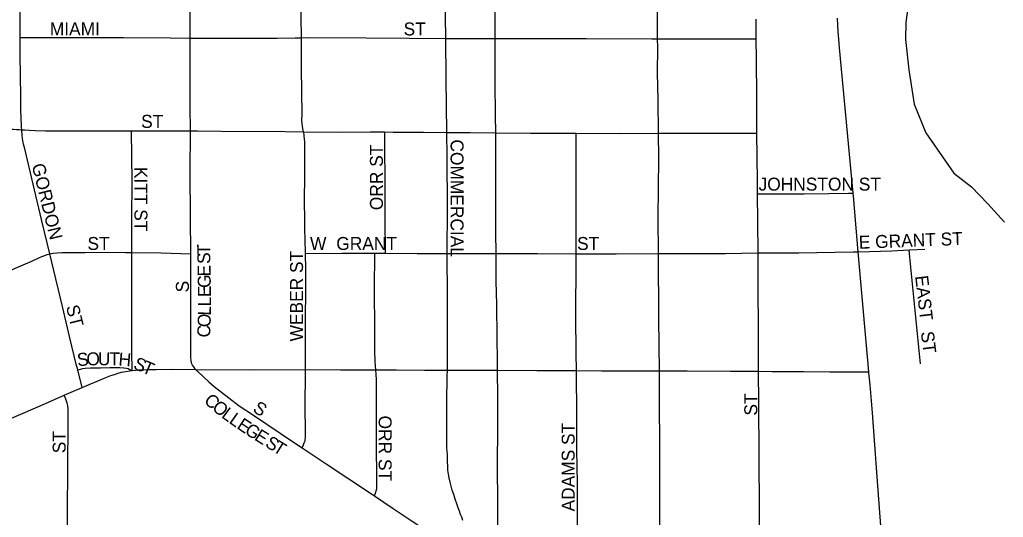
# Model space of a CAD drawing. Extents: x -87 to 2145, y -2128 to 440.
# Drawn here: x 286.77 to 305.73, y -562.54 to -552.95 of the extents above; entities that cross this region are included whole.
import ezdxf

# ---------------------------------------------------------------- set-up
doc = ezdxf.new("R2010")
doc.units = 0
for name, color, linetype in [('Default', 7, 'Continuous'), ('GM_X_City_Street', 7, 'Continuous'), ('GM_X_City_Street_Text', 7, 'Continuous'), ('GM_X_Township', 7, 'Continuous')]:
    doc.layers.add(name, color=color, linetype=linetype)

msp = doc.modelspace()

# ---------------------------------------------------------------- linework, layer by layer
at = {"layer": 'Default'}
msp.add_circle((291.454, -549.312), 23.883, dxfattribs=at)
at = {"layer": 'GM_X_City_Street'}
for points in [[(286.78, -553.293), (286.779, -553.054), (286.777, -552.543), (286.777, -551.94), (286.778, -551.617), (286.773, -551.447)], [(290.061, -553.304), (290.063, -552.142), (290.067, -551.849), (290.071, -551.569), (290.071, -551.508), (290.071, -551.48), (290.07, -551.445)], [(292.202, -553.297), (292.198, -552.892), (292.189, -552.165), (292.181, -551.44)], [(294.986, -553.311), (294.983, -552.881), (294.974, -551.93), (294.979, -551.565), (294.981, -551.437)], [(295.937, -553.313), (295.939, -552.952), (295.936, -552.495), (295.927, -551.831), (295.924, -551.438)], [(299.069, -553.318), (299.068, -553.116), (299.067, -552.439), (299.06, -551.621), (299.059, -551.44)], [(300.968, -553.319), (300.967, -553.248), (300.969, -552.938)], [(302.56, -553.323), (302.549, -553.182), (302.538, -552.918)], [(286.812, -555.07), (286.807, -555.022), (286.805, -554.953), (286.803, -554.874), (286.796, -554.662), (286.795, -554.425), (286.783, -553.631), (286.781, -553.471), (286.78, -553.293)], [(286.78, -553.293), (286.865, -553.293), (287.61, -553.293), (288.775, -553.293), (289.671, -553.297), (290.061, -553.304)], [(290.062, -555.092), (290.058, -554.627), (290.059, -553.876), (290.061, -553.304)], [(290.061, -553.304), (290.427, -553.307), (291.738, -553.307), (292.08, -553.3), (292.202, -553.297)], [(292.202, -553.297), (292.344, -553.294), (293.454, -553.297), (294.287, -553.307), (294.986, -553.311)], [(292.246, -555.108), (292.231, -555.044), (292.222, -554.999), (292.216, -554.949), (292.213, -554.884), (292.215, -554.773), (292.206, -553.891), (292.202, -553.297)], [(295.005, -555.121), (294.992, -554.088), (294.986, -553.311)], [(294.986, -553.311), (295.464, -553.311), (295.937, -553.313)], [(295.937, -553.313), (296.703, -553.309), (297.694, -553.311), (298.957, -553.317), (299.069, -553.318)], [(295.95, -555.127), (295.942, -554.789), (295.939, -554.16), (295.94, -553.622), (295.937, -553.313)], [(299.069, -553.318), (300.016, -553.317), (300.968, -553.319)], [(299.086, -555.138), (299.078, -554.496), (299.069, -553.973), (299.07, -553.485), (299.069, -553.318)], [(300.981, -555.134), (300.979, -554.955), (300.979, -554.447), (300.975, -553.708), (300.968, -553.319)], [(302.838, -556.295), (302.573, -553.492), (302.56, -553.323)], [(284.703, -555.09), (284.787, -555.081), (284.874, -555.073), (284.948, -555.065), (285.041, -555.063), (285.171, -555.06), (285.293, -555.058), (285.605, -555.055), (285.846, -555.053), (285.987, -555.051), (286.109, -555.049), (286.23, -555.047), (286.313, -555.047), (286.399, -555.049), (286.497, -555.053), (286.577, -555.058), (286.655, -555.061), (286.71, -555.064), (286.766, -555.068), (286.812, -555.07)], [(287.353, -557.461), (287.193, -556.801), (287.035, -556.122), (286.87, -555.441), (286.848, -555.348), (286.835, -555.282), (286.829, -555.235), (286.822, -555.178), (286.812, -555.07)], [(286.812, -555.07), (286.87, -555.075), (286.962, -555.079), (287.072, -555.084), (287.268, -555.09), (287.595, -555.092), (288.518, -555.092), (288.93, -555.093)], [(288.93, -555.093), (289.568, -555.094), (290.062, -555.092)], [(288.937, -557.434), (288.936, -556.78), (288.939, -556.076), (288.93, -555.093)], [(290.069, -557.461), (290.066, -556.758), (290.06, -555.888), (290.062, -555.092)], [(290.062, -555.092), (290.2, -555.091), (290.658, -555.096), (291.892, -555.105), (292.246, -555.108)], [(292.284, -557.453), (292.276, -557.187), (292.271, -556.991), (292.266, -556.783), (292.262, -556.466), (292.267, -555.926), (292.268, -555.579), (292.266, -555.314), (292.263, -555.237), (292.259, -555.201), (292.255, -555.16), (292.246, -555.108)], [(292.246, -555.108), (292.921, -555.114), (293.535, -555.112), (293.809, -555.113)], [(293.821, -557.451), (293.82, -556.779), (293.82, -556.373), (293.819, -555.974), (293.813, -555.498), (293.809, -555.113)], [(293.809, -555.113), (293.969, -555.114), (294.553, -555.114), (295.005, -555.121)], [(295.015, -557.456), (295.018, -556.58), (295.014, -555.588), (295.005, -555.121)], [(295.005, -555.121), (295.453, -555.125), (295.95, -555.127)], [(295.958, -557.454), (295.953, -557.05), (295.953, -556.469), (295.951, -555.739), (295.95, -555.127)], [(295.95, -555.127), (296.621, -555.134), (297.502, -555.138)], [(297.497, -557.46), (297.497, -556.992), (297.497, -556.247), (297.502, -555.138)], [(297.502, -555.138), (298.356, -555.142), (299.086, -555.138)], [(299.086, -557.458), (299.082, -556.773), (299.095, -555.617), (299.086, -555.138)], [(299.086, -555.138), (299.722, -555.138), (300.464, -555.138), (300.981, -555.134)], [(300.994, -556.308), (300.992, -556.053), (300.981, -555.134)], [(300.994, -556.308), (301.424, -556.308), (301.895, -556.304), (302.37, -556.298), (302.75, -556.296), (302.838, -556.295)], [(301.004, -557.442), (301, -556.84), (300.994, -556.308)], [(302.937, -557.426), (302.937, -557.426), (302.843, -556.353), (302.838, -556.295)], [(287.353, -557.461), (287.415, -557.449), (287.496, -557.442), (287.587, -557.438), (287.687, -557.436), (287.768, -557.436), (288.03, -557.434), (288.433, -557.432), (288.809, -557.434), (288.937, -557.434)], [(288.94, -559.714), (288.931, -559.354), (288.933, -558.77), (288.933, -558.021), (288.937, -557.434)], [(288.937, -557.434), (289.497, -557.444), (290.069, -557.461)], [(299.086, -557.458), (299.7, -557.458), (300.379, -557.454), (301.004, -557.442)], [(301.004, -557.442), (301.789, -557.441), (302.84, -557.427), (302.937, -557.426)], [(301.015, -559.724), (301.012, -559.137), (301.014, -558.792), (301.008, -558.234), (301.004, -557.442)], [(302.937, -557.426), (303.584, -557.403), (303.917, -557.387)], [(303.14, -559.736), (302.937, -557.426)], [(303.917, -557.387), (304.218, -557.372)], [(304.138, -559.586), (303.929, -557.526), (303.917, -557.387)], [(285.319, -558.331), (285.692, -558.165), (286.046, -558.013), (286.369, -557.876), (286.602, -557.777), (286.842, -557.672), (287.005, -557.601), (287.14, -557.54), (287.196, -557.516), (287.257, -557.492), (287.305, -557.475), (287.353, -557.461)], [(287.891, -559.702), (287.864, -559.592), (287.742, -559.08), (287.598, -558.48), (287.471, -557.944), (287.353, -557.461)], [(290.164, -559.691), (290.13, -559.644), (290.106, -559.609), (290.093, -559.583), (290.084, -559.555), (290.078, -559.523), (290.071, -559.464), (290.069, -559.388), (290.069, -559.069), (290.073, -558.509), (290.069, -557.954), (290.069, -557.461)], [(292.279, -559.695), (292.279, -559.387), (292.279, -558.747), (292.287, -558.139), (292.285, -557.921), (292.285, -557.76), (292.284, -557.453)], [(292.284, -557.453), (292.983, -557.451), (293.615, -557.45)], [(293.635, -559.702), (293.629, -559.625), (293.622, -559.529), (293.616, -559.345), (293.616, -558.928), (293.611, -558.144), (293.615, -557.45)], [(293.615, -557.45), (293.714, -557.451), (293.821, -557.451)], [(293.821, -557.451), (294.431, -557.456), (295.015, -557.456)], [(295.016, -559.707), (295.021, -559.394), (295.018, -558.108), (295.013, -557.647), (295.015, -557.456)], [(295.015, -557.456), (295.49, -557.456), (295.958, -557.454)], [(295.958, -557.454), (296.753, -557.456), (297.497, -557.46)], [(295.983, -559.708), (295.981, -559.516), (295.977, -559.079), (295.971, -558.441), (295.96, -557.992), (295.958, -557.454)], [(297.503, -559.713), (297.499, -559.381), (297.495, -558.658), (297.497, -557.612), (297.497, -557.46)], [(297.497, -557.46), (298.267, -557.464), (299.086, -557.458)], [(299.106, -559.717), (299.093, -558.723), (299.086, -557.458)], [(287.891, -559.702), (287.946, -559.685), (287.99, -559.674), (288.033, -559.666), (288.137, -559.661), (288.224, -559.659), (288.328, -559.659), (288.513, -559.657), (288.704, -559.657), (288.782, -559.659), (288.832, -559.666), (288.866, -559.676), (288.897, -559.692), (288.94, -559.714)], [(287.976, -560.037), (287.891, -559.702)], [(287.976, -560.037), (288.113, -559.979), (288.295, -559.903), (288.432, -559.848), (288.53, -559.811), (288.601, -559.787), (288.669, -559.766), (288.738, -559.747), (288.812, -559.732), (288.894, -559.719), (288.94, -559.714)], [(288.94, -559.714), (289.07, -559.701), (289.166, -559.697), (289.265, -559.693), (289.406, -559.691), (289.71, -559.689), (290.164, -559.691)], [(290.164, -559.691), (290.226, -559.748), (290.317, -559.833), (290.421, -559.93), (290.522, -560.018), (290.806, -560.242), (291.005, -560.39), (291.277, -560.574), (292.053, -561.094), (292.215, -561.201)], [(290.164, -559.691), (291.217, -559.696), (292.279, -559.695)], [(292.215, -561.201), (292.24, -561.147), (292.259, -561.104), (292.272, -561.065), (292.277, -561.041), (292.279, -561.006), (292.279, -560.965), (292.277, -560.327), (292.279, -559.832), (292.279, -559.695)], [(292.279, -559.695), (292.959, -559.702), (293.635, -559.702)], [(293.61, -562.131), (293.635, -562.06), (293.646, -562.032), (293.655, -561.995), (293.659, -561.956), (293.659, -561.906), (293.659, -561.793), (293.652, -561.145), (293.652, -560.442), (293.647, -559.886), (293.642, -559.788), (293.635, -559.702)], [(293.635, -559.702), (294.038, -559.702), (294.576, -559.704), (295.016, -559.707)], [(295.314, -562.602), (295.292, -562.541), (295.27, -562.485), (295.248, -562.424), (295.225, -562.359), (295.199, -562.281), (295.168, -562.194), (295.138, -562.105), (295.11, -562.016), (295.088, -561.94), (295.068, -561.862), (295.049, -561.782), (295.036, -561.708), (295.027, -561.632), (295.025, -561.562), (295.021, -561.46), (295.016, -561.334), (295.009, -561.201), (295.003, -560.998), (295.007, -560.328), (295.014, -559.824), (295.016, -559.707)], [(295.016, -559.707), (295.47, -559.706), (295.983, -559.708)], [(295.993, -562.99), (295.99, -562.684), (295.986, -562.221), (295.984, -561.599), (295.987, -560.747), (295.986, -560.225), (295.983, -559.708)], [(295.983, -559.708), (296.739, -559.715), (297.503, -559.713)], [(297.518, -562.978), (297.524, -562.522), (297.522, -561.886), (297.514, -561.244), (297.511, -560.608), (297.503, -559.713)], [(297.503, -559.713), (297.985, -559.719), (298.562, -559.721), (299.106, -559.717)], [(299.113, -562.979), (299.112, -562.33), (299.11, -561.401), (299.108, -560.092), (299.106, -559.717)], [(299.106, -559.717), (299.637, -559.719), (300.476, -559.723), (301.015, -559.724)], [(301.036, -562.963), (301.034, -562.4), (301.02, -560.333), (301.015, -559.724)], [(301.015, -559.724), (301.277, -559.73), (301.879, -559.734), (302.387, -559.736), (303.024, -559.736), (303.14, -559.736)], [(303.392, -562.961), (303.302, -561.765), (303.209, -560.525), (303.165, -559.987), (303.142, -559.758), (303.14, -559.736)], [(287.632, -560.188), (287.807, -560.112), (287.976, -560.037)], [(286.309, -560.761), (286.841, -560.533), (287.268, -560.349), (287.632, -560.188)], [(287.689, -565.266), (287.689, -565.189), (287.694, -564.216), (287.695, -563.417), (287.697, -562.534), (287.701, -561.503), (287.705, -560.807), (287.704, -560.448), (287.7, -560.39), (287.689, -560.34), (287.676, -560.301), (287.661, -560.262), (287.632, -560.188)], [(292.215, -561.201), (292.682, -561.511), (293.551, -562.092), (293.61, -562.131)], [(293.61, -562.131), (293.972, -562.372), (294.319, -562.602), (294.41, -562.66), (294.514, -562.73), (294.631, -562.81), (294.729, -562.877), (294.792, -562.923), (294.855, -562.968), (294.878, -562.987)]]:
    msp.add_lwpolyline(points, dxfattribs=at)
at = {"layer": 'GM_X_Township'}
msp.add_lwpolyline([(304.005, -551.858), (303.851, -553), (303.848, -553.331), (303.911, -553.913), (304.014, -554.576), (304.239, -555.129), (304.782, -555.907), (305.12, -556.172), (305.437, -556.496), (305.754, -556.85)], dxfattribs=at)
msp.add_lwpolyline([(304.005, -551.858), (303.851, -553), (303.848, -553.331), (303.911, -553.913), (304.014, -554.576), (304.239, -555.129), (304.782, -555.907), (305.12, -556.172), (305.437, -556.496), (305.754, -556.85)], dxfattribs=at)

# ---------------------------------------------------------------- texts
at = {"layer": 'GM_X_City_Street_Text'}
for s, rotation, p in [('MIAMI', 0, (287.353, -553.252)), ('ST', 0, (294.173, -553.252)), ('ST', 0, (289.113, -555.034)), ('COMMERCIAL', 270, (295.078, -555.257)), ('ORR ST', 90, (293.774, -556.621)), ('GORDON', 283.7997, (287.003, -555.752)), ('KITT ST', 270, (288.984, -555.785)), ('JOHNSTON ST', 0, (301.015, -556.244)), ('E GRANT ST', 2.1729, (302.951, -557.366)), ('ST', 0, (288.079, -557.388)), ('W', 0, (292.369, -557.388)), ('GRANT', 0, (292.875, -557.388)), ('ST', 0, (297.517, -557.388)), ('T', 90.9835, (290.446, -557.479)), ('S', 91.0247, (290.449, -557.655)), ('WEBER ST', 90, (292.234, -559.151)), ('E', 91.0247, (290.454, -557.897)), ('S', 90, (290.034, -558.206)), ('G', 90.9279, (290.457, -558.118)), ('EAST', 276.5163, (304.032, -557.892)), ('E', 90.61, (290.459, -558.295)), ('L', 89.8823, (290.459, -558.475)), ('ST', 284.0266, (287.663, -558.48)), ('L', 89.2545, (290.457, -558.654)), ('O', 88.2251, (290.45, -558.879)), ('C', 87.7404, (290.442, -559.079)), ('ST', 277.1351, (304.142, -558.97)), ('S', 6.488, (287.892, -559.633)), ('O', 0.8962, (288.06, -559.614)), ('U', 359.6502, (288.279, -559.611)), ('T', 359.6308, (288.499, -559.612)), ('H', 355.2745, (288.67, -559.613)), ('S', 336.2233, (288.945, -559.669)), ('T', 337.1134, (289.11, -559.741)), ('C', 317.955, (290.308, -560.315)), ('ST', 90, (300.99, -560.581)), ('O', 320.655, (290.464, -560.456)), ('L', 323.8181, (290.646, -560.605)), ('S', 326.6934, (291.247, -560.491)), ('L', 324.706, (290.792, -560.711)), ('E', 326.0569, (290.941, -560.816)), ('ORR ST', 270, (293.692, -560.581)), ('G', 327.3031, (291.092, -560.918)), ('E', 327.9668, (291.28, -561.038)), ('ADAMS ST', 90, (297.47, -562.429)), ('ST', 90, (287.658, -561.307)), ('S', 328.1365, (291.486, -561.167)), ('T', 328.1365, (291.635, -561.26))]:
    msp.add_text(s, height=0.25, rotation=rotation, dxfattribs=at).set_placement(p)

doc.saveas('drawing.dxf')
